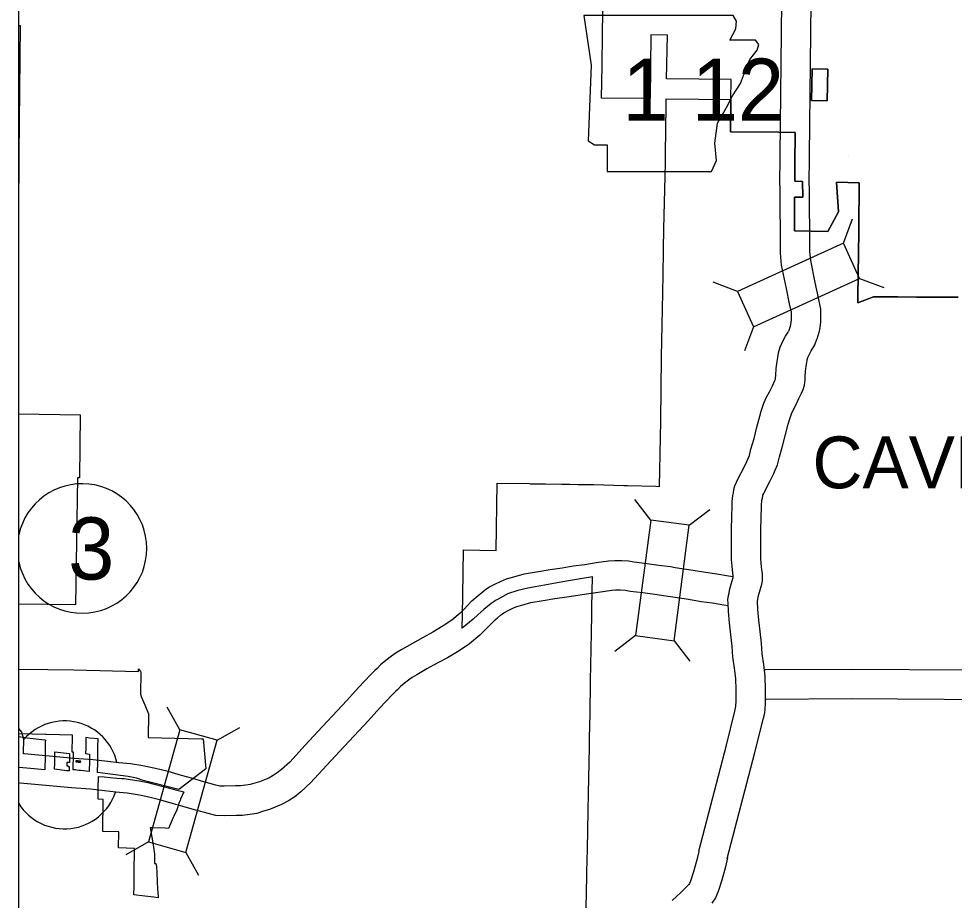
# Model space of a CAD drawing. Extents: x 670147 to 673275, y 705573 to 707613.
# Drawn here: x 670257.2 to 670400.2, y 707120.8 to 707255.6 of the extents above; entities that cross this region are included whole.
import ezdxf

# ---------------------------------------------------------------- set-up
doc = ezdxf.new("R2010")
doc.units = 0
for name, color, linetype in [('10', 7, 'Continuous'), ('20', 7, 'Continuous'), ('21', 7, 'Continuous'), ('24', 7, 'Continuous'), ('27', 7, 'Continuous'), ('6', 7, 'Continuous'), ('R_NoPlot', 7, 'Continuous')]:
    doc.layers.add(name, color=color, linetype=linetype)

msp = doc.modelspace()

# ---------------------------------------------------------------- linework, layer by layer
at = {"layer": '10'}
msp.add_line((670384.1, 707234.61), (670384.1, 707234.61), dxfattribs=at)
for points in [[(670373.57, 707230.1), (670373.91, 707262.84), (670374.14, 707281.27), (670374.29, 707282.09), (670374.7, 707283.06), (670375.44, 707283.81), (670376.07, 707284.24), (670376.71, 707284.55), (670377.42, 707284.82)], [(670378.07, 707230.05), (670378.41, 707262.79), (670378.63, 707280.46), (670378.9, 707280.57), (670380.03, 707280.97), (670380.84, 707281.49), (670381.28, 707282)], [(670373.57, 707230.1), (670373.61, 707219.76), (670373.79, 707217.93), (670374.54, 707214.35), (670375.02, 707212), (670375.3, 707210.7), (670375.3, 707209.54), (670375.25, 707209.18), (670375.16, 707208.52), (670374.87, 707207.75)], [(670378.07, 707230.05), (670378.1, 707220.02), (670378.24, 707218.62), (670378.94, 707215.26), (670379.43, 707212.92), (670379.8, 707211.16), (670379.8, 707209.26), (670379.68, 707208.32), (670379.54, 707207.61), (670379.23, 707206.59)], [(670361.18, 707128.33), (670365.4, 707144.51), (670366.69, 707149.72), (670366.75, 707149.96), (670366.8, 707150.22), (670366.83, 707150.42), (670366.85, 707150.72), (670366.88, 707151), (670366.9, 707151.32), (670366.9, 707152.95), (670366.82, 707154.72), (670366.64, 707156.3), (670366.4, 707158.03), (670366.28, 707159.66), (670366.07, 707161.36), (670365.87, 707163.22), (670365.72, 707164.93), (670365.65, 707166.25), (670365.62, 707166.73), (670365.71, 707167.4), (670365.81, 707167.77), (670365.89, 707168.22), (670366.15, 707169.14), (670366.43, 707170.13), (670366.43, 707170.19), (670366.42, 707170.36), (670366.36, 707170.8), (670366.26, 707171.87), (670366.17, 707172.91), (670366.17, 707173.82), (670366.17, 707175.73), (670366.16, 707177.56), (670366.22, 707179.38), (670366.26, 707181.11), (670366.29, 707181.75), (670366.34, 707182.21), (670366.39, 707182.68), (670366.48, 707183.09), (670366.56, 707183.58), (670366.71, 707184.15), (670366.95, 707184.73), (670367.18, 707185.29), (670368.05, 707186.93), (670368.53, 707187.87), (670368.68, 707188.26), (670368.91, 707188.81), (670369.15, 707189.75), (670369.62, 707191.4), (670370.06, 707193.15), (670370.52, 707194.82), (670370.74, 707195.58), (670371.14, 707196.78), (670371.55, 707197.7), (670371.99, 707198.53), (670372.43, 707199.45), (670372.82, 707200.25), (670372.92, 707200.46), (670372.93, 707200.62), (670372.94, 707201.07), (670373, 707202.11), (670373.15, 707203.16), (670373.26, 707203.8), (670373.38, 707204.48), (670373.64, 707205.35), (670374.1, 707206.37), (670374.46, 707207.06), (670374.83, 707207.64), (670374.87, 707207.75)], [(670365.54, 707127.2), (670369.76, 707143.4), (670371.06, 707148.65), (670371.15, 707149.01), (670371.25, 707149.5), (670371.31, 707149.93), (670371.34, 707150.33), (670371.37, 707150.64), (670371.4, 707151.17), (670371.4, 707153.05), (670371.31, 707155.08), (670371.11, 707156.87), (670370.88, 707158.5), (670370.76, 707160.1), (670370.54, 707161.88), (670370.35, 707163.65), (670370.21, 707165.25), (670370.14, 707166.51), (670370.14, 707166.55), (670370.21, 707166.81), (670370.28, 707167.21), (670370.48, 707167.91), (670370.82, 707169.14), (670370.91, 707169.63), (670370.93, 707170.2), (670370.91, 707170.75), (670370.84, 707171.3), (670370.74, 707172.27), (670370.67, 707173.12), (670370.67, 707173.83), (670370.67, 707175.74), (670370.66, 707177.5), (670370.72, 707179.26), (670370.75, 707180.95), (670370.78, 707181.39), (670370.81, 707181.71), (670370.84, 707181.97), (670370.9, 707182.27), (670370.96, 707182.62), (670370.99, 707182.72), (670371.1, 707183.01), (670371.25, 707183.35), (670372.04, 707184.85), (670372.65, 707186.04), (670372.86, 707186.58), (670373.19, 707187.36), (670373.5, 707188.58), (670373.97, 707190.24), (670374.41, 707192), (670374.85, 707193.59), (670375.04, 707194.24), (670375.35, 707195.17), (670375.59, 707195.73), (670376.01, 707196.5), (670376.48, 707197.5), (670376.89, 707198.33), (670377.14, 707198.88), (670377.36, 707199.57), (670377.43, 707200.37), (670377.44, 707200.88), (670377.48, 707201.67), (670377.6, 707202.47), (670377.69, 707203.01), (670377.77, 707203.44), (670377.86, 707203.78), (670378.14, 707204.38), (670378.37, 707204.81), (670378.92, 707205.7), (670379.23, 707206.59), (670379.23, 707206.59)], [(670326.5, 707166.59), (670327.45, 707167.41), (670327.98, 707167.87), (670328.61, 707168.36), (670329.2, 707168.7), (670329.99, 707169.12), (670330.84, 707169.53), (670331.79, 707169.96), (670332.89, 707170.27), (670334.49, 707170.73), (670336.68, 707171.08), (670338.47, 707171.36), (670340.31, 707171.65), (670341.99, 707171.91), (670343.73, 707172.16), (670345.5, 707172.43), (670347.38, 707172.71), (670348.32, 707172.77), (670349.39, 707172.76), (670350.44, 707172.68), (670351.31, 707172.54), (670353.21, 707172.31), (670355.06, 707172.05), (670356.84, 707171.82), (670357.55, 707171.69), (670358.58, 707171.55), (670360.32, 707171.27), (670362.22, 707170.95), (670363.95, 707170.72), (670365.74, 707170.4), (670366.41, 707170.3)], [(670330.03, 707163.69), (670330.39, 707164), (670330.84, 707164.39), (670331.14, 707164.62), (670331.38, 707164.77), (670332.02, 707165.1), (670332.76, 707165.46), (670333.34, 707165.72), (670334.12, 707165.94), (670335.48, 707166.33), (670337.39, 707166.64), (670339.16, 707166.92), (670341, 707167.2), (670342.67, 707167.46), (670344.38, 707167.71), (670346.17, 707167.98), (670347.86, 707168.23), (670348.44, 707168.27), (670349.19, 707168.26), (670349.91, 707168.21), (670350.69, 707168.08), (670352.63, 707167.85), (670354.45, 707167.59), (670356.14, 707167.37), (670356.84, 707167.24), (670357.91, 707167.09), (670359.59, 707166.82), (670361.56, 707166.5), (670363.25, 707166.27), (670365.02, 707165.96), (670365.66, 707165.86)], [(670326.5, 707166.59), (670325.27, 707165.25)], [(670325.27, 707165.25), (670324.7, 707164.7), (670323.4, 707163.62), (670322.1, 707162.74), (670320.52, 707161.8), (670319.01, 707160.97), (670317.41, 707160.08), (670315.75, 707159.13), (670314.92, 707158.62), (670314.17, 707158.11), (670313.32, 707157.48), (670312.5, 707156.78), (670311.98, 707156.25), (670311.67, 707155.95), (670311.21, 707155.47), (670309.91, 707154.13), (670308.64, 707152.75), (670307.36, 707151.36), (670302.94, 707146.62), (670301, 707144.52), (670298.63, 707141.94), (670297.37, 707140.78), (670296.73, 707140.26), (670296.11, 707139.86), (670295.44, 707139.49), (670294.75, 707139.21), (670294.03, 707138.93), (670293.32, 707138.7), (670292.59, 707138.49), (670291.91, 707138.38), (670291.1, 707138.28), (670290.34, 707138.28), (670288.63, 707138.23), (670287.97, 707138.26), (670287.31, 707138.42), (670285.51, 707138.92), (670283.84, 707139.4), (670282.1, 707139.88), (670280.07, 707140.47), (670278.12, 707140.93), (670276.9, 707141.22), (670276.16, 707141.37), (670274.31, 707141.66), (670272.5, 707141.81), (670270.83, 707142), (670268.58, 707142.25), (670265.68, 707142.48), (670258.01, 707143.19), (670257.91, 707143.2), (670257.92, 707143.33), (670258, 707145.4), (670257.69, 707146.51), (670257.19, 707147.07)], [(670330.03, 707163.69), (670328.89, 707162.49)], [(670328.89, 707162.49), (670327.7, 707161.35), (670326.11, 707160.02), (670324.52, 707158.94), (670322.75, 707157.89), (670321.18, 707157.03), (670319.62, 707156.16), (670318.05, 707155.26), (670317.36, 707154.84), (670316.77, 707154.44), (670316.13, 707153.96), (670315.57, 707153.48), (670315.14, 707153.05), (670314.85, 707152.77), (670314.45, 707152.35), (670313.18, 707151.04), (670311.95, 707149.71), (670310.67, 707148.3), (670306.24, 707143.56), (670304.31, 707141.47), (670301.81, 707138.75), (670300.31, 707137.37), (670299.39, 707136.62), (670298.43, 707136), (670297.4, 707135.43), (670296.41, 707135.02), (670295.52, 707134.69), (670294.64, 707134.4), (670293.58, 707134.09), (670292.55, 707133.93), (670291.39, 707133.78), (670290.42, 707133.78), (670288.6, 707133.72), (670287.34, 707133.78), (670286.17, 707134.06), (670284.29, 707134.59), (670282.62, 707135.06), (670280.86, 707135.55), (670278.93, 707136.12), (670277.09, 707136.55), (670275.94, 707136.82), (670275.36, 707136.94), (670273.76, 707137.19), (670272.07, 707137.33), (670270.33, 707137.52), (670268.15, 707137.77), (670265.29, 707137.99), (670257.43, 707138.72), (670257.19, 707138.76)], [(670371.15, 707156.06), (670371.44, 707156.06), (670384.49, 707156.14), (670420.06, 707155.92), (670457.42, 707155.09), (670458.06, 707155.03), (670458.68, 707154.95), (670459.68, 707154.62), (670460.47, 707153.97), (670461.12, 707153.24), (670461.56, 707152.29), (670461.76, 707151.56), (670461.82, 707150.72), (670461.78, 707145.34), (670461.79, 707145.14), (670469.66, 707145.1), (670499.35, 707144.65), (670523.91, 707143.95), (670538.58, 707143.54), (670546, 707143.36)], [(670371.49, 707151.56), (670384.49, 707151.64), (670419.99, 707151.42), (670457.13, 707150.6), (670457.32, 707150.58), (670457.28, 707145.16), (670457.35, 707144.32), (670457.52, 707143.61), (670457.77, 707142.97), (670458.03, 707142.58), (670458.45, 707141.97), (670459.12, 707141.5), (670459.67, 707141.08), (670460.65, 707140.73), (670461.44, 707140.64), (670469.62, 707140.6), (670499.26, 707140.15), (670523.79, 707139.45), (670538.46, 707139.04), (670546, 707138.86)], [(670361.16, 707128.26), (670360.88, 707126.98), (670360.38, 707125.16), (670359.93, 707123.74), (670359.77, 707123.38), (670359.65, 707123.21), (670359.41, 707122.95), (670358.43, 707121.97), (670357.13, 707120.76)], [(670365.55, 707127.27), (670365.25, 707125.9), (670364.7, 707123.88), (670364.14, 707122.14), (670363.71, 707121.15), (670363.16, 707120.38)]]:
    msp.add_lwpolyline(points, dxfattribs=at)
at = {"layer": '20'}
for p, q in [((670383.3, 707221.27), (670384.69, 707224.98)), ((670367.08, 707213.9), (670363.37, 707215.29)), ((670385.76, 707215.87), (670389.47, 707214.48)), ((670369.54, 707208.49), (670368.15, 707204.79)), ((670353.83, 707178.93), (670351.42, 707182.08)), ((670359.72, 707178.16), (670362.86, 707180.57)), ((670351.5, 707161.27), (670348.36, 707158.86)), ((670357.39, 707160.49), (670359.8, 707157.35)), ((670281.82, 707146.87), (670279.87, 707150.32)), ((670287.54, 707145.28), (670290.99, 707147.23)), ((670277.04, 707129.71), (670273.59, 707127.76)), ((670282.76, 707128.11), (670284.7, 707124.66))]:
    msp.add_line(p, q, dxfattribs=at)
for points in [[(670369.54, 707208.49), (670385.76, 707215.87), (670383.3, 707221.27), (670367.08, 707213.9)], [(670357.39, 707160.49), (670359.72, 707178.16), (670353.83, 707178.93), (670351.5, 707161.27)], [(670282.76, 707128.11), (670287.54, 707145.28), (670281.82, 707146.87), (670277.04, 707129.71)]]:
    msp.add_lwpolyline(points, close=True, dxfattribs=at)
at = {"layer": '21'}
msp.add_lwpolyline([(670343.6, 707256.09), (670344.74, 707248.48), (670344.24, 707236.93), (670345.25, 707236.3), (670347.15, 707236.3), (670347.15, 707232.24), (670363.14, 707232.24), (670363.9, 707233.89), (670363.65, 707236.55), (670364.03, 707239.6), (670365.42, 707242.01), (670366.31, 707243.79), (670367.58, 707245.69), (670368.34, 707247.72), (670368.98, 707249.37), (670370.12, 707250.76), (670370.37, 707251.65), (670369.87, 707252.29), (670365.93, 707252.29), (670366.82, 707254.06), (670366.95, 707255.2), (670366.42, 707256.08)], close=True, dxfattribs=at)
at = {"layer": '24'}
for start, end in [(13.2875, 138.8197), (211.973, 341.4413)]:
    msp.add_arc((670264.19, 707139.97), 8.25, start, end, dxfattribs=at)
at = {"layer": '27'}
msp.add_arc((670266.88, 707174.59), 9.9, 192.0003, 167.9997, dxfattribs=at)
at = {"layer": '6'}
for points in [[(670389.01, 707213.07), (670388.35, 707213.07), (670387.9, 707213.07), (670385.48, 707212.17), (670385.49, 707213.1), (670385.55, 707216.54), (670385.66, 707222.99), (670385.66, 707223.33), (670385.66, 707223.49), (670385.67, 707223.53), (670385.68, 707230.49), (670382.21, 707230.57), (670382.56, 707226.04), (670380.93, 707223.07), (670375.82, 707223.15), (670375.83, 707228.29), (670377.07, 707228.31), (670377.05, 707230.7), (670375.84, 707230.73), (670375.84, 707233.34), (670375.9, 707238.2), (670373.37, 707238.23), (670366.03, 707238.29), (670366.09, 707243.21), (670366.13, 707246.31), (670356.26, 707246.4), (670356.37, 707253.09), (670353.87, 707253.14), (670353.74, 707243.39), (670346.31, 707243.46), (670346.4, 707248.38), (670346.48, 707253.29), (670346.59, 707263.17)], [(670257.19, 707254.56), (670257.43, 707254.56), (670257.3, 707244.69), (670257.23, 707234.82), (670257.19, 707230.46)], [(670343.87, 707114.65), (670344.07, 707124.53), (670344.08, 707125.15), (670344.15, 707128.6), (670344.26, 707134.41), (670344.32, 707137.18), (670344.36, 707139.46), (670344.46, 707144.19), (670344.46, 707144.29), (670344.46, 707144.42), (670344.48, 707145.47), (670344.52, 707147.55), (670344.55, 707149.24), (670344.64, 707154.2), (670344.64, 707154.33), (670344.73, 707159.22), (670344.77, 707161.71), (670344.78, 707162.12), (670344.81, 707164.11), (670344.84, 707165.62), (670344.92, 707170.27), (670340.96, 707169.57), (670339.83, 707169.37), (670338.13, 707169.07), (670336.44, 707168.77), (670335.03, 707168.51), (670333.49, 707168.17), (670331.92, 707167.64), (670330.62, 707166.9), (670330.21, 707166.7), (670329.42, 707166.19), (670328.29, 707165.25), (670327.41, 707164.45), (670326.69, 707163.79), (670325.01, 707162.38), (670325.05, 707164.49), (670325.1, 707167.4), (670325.21, 707174.4), (670330.18, 707174.29), (670330.34, 707184.55), (670335.25, 707184.5), (670335.46, 707184.49), (670337.72, 707184.46), (670340.2, 707184.42), (670340.41, 707184.42), (670341.41, 707184.41), (670342.68, 707184.39), (670343.02, 707184.38), (670345.13, 707184.35), (670349.72, 707184.23), (670350.23, 707184.21), (670350.3, 707184.21), (670354.61, 707184.09), (670355.15, 707184.08), (670355.38, 707194.03), (670355.5, 707203.89), (670355.7, 707213.66), (670355.73, 707216.53), (670355.78, 707219.97), (670355.78, 707220.33), (670355.82, 707223.47), (670356.08, 707233.5), (670356.16, 707240.06), (670356.17, 707240.85), (670356.2, 707243.36), (670361.17, 707243.29), (670366.09, 707243.21), (670366.03, 707238.29), (670373.37, 707238.23), (670375.9, 707238.2), (670375.84, 707233.34), (670375.84, 707230.73)], [(670375.84, 707230.73), (670377.05, 707230.7), (670377.07, 707228.31), (670375.83, 707228.29), (670375.82, 707223.15), (670380.93, 707223.07), (670382.56, 707226.04), (670382.21, 707230.57), (670385.68, 707230.49), (670385.67, 707223.53), (670385.66, 707223.49), (670385.66, 707223.33), (670385.66, 707222.99), (670385.55, 707216.54), (670385.49, 707213.1), (670385.48, 707212.17), (670387.9, 707213.07), (670388.35, 707213.07), (670389.01, 707213.07), (670391.07, 707213.05), (670391.59, 707213.05), (670394.49, 707213.03), (670395.63, 707213.02), (670400.83, 707212.99)], [(670400.83, 707212.99), (670395.63, 707213.02), (670394.49, 707213.03), (670391.59, 707213.05), (670391.07, 707213.05), (670389.01, 707213.07)], [(670257.19, 707195.19), (670266.6, 707195.02), (670266.51, 707185.39), (670266.18, 707185.39), (670266.04, 707175.67), (670265.86, 707165.96), (670257.19, 707166.07)], [(670257.19, 707156.15), (670261.65, 707156.09), (670265.64, 707156.04), (670275.5, 707155.8), (670275.5, 707156.16), (670275.8, 707155.78), (670275.86, 707155.7), (670275.8, 707152.31), (670275.93, 707151.98), (670276.47, 707150.68), (670277.04, 707149.31), (670276.99, 707145.71), (670285.14, 707145.49), (670285.42, 707145.49), (670285.79, 707140.89), (670285.08, 707140.33), (670281.69, 707137.72), (670276.23, 707139.11), (670275.19, 707139.46), (670273.91, 707139.73), (670269.25, 707140.36), (670269.25, 707140.58), (670269.26, 707140.95), (670269.27, 707141.32), (670269.27, 707141.69), (670269.27, 707141.9), (670269.28, 707142.06), (670269.28, 707142.43), (670269.29, 707142.8), (670269.29, 707143.02), (670269.29, 707143.24), (670269.3, 707143.61), (670269.3, 707143.98), (670269.31, 707144.35), (670269.31, 707144.72), (670269.32, 707145.09), (670269.32, 707145.46), (670268.06, 707145.6)], [(670268.06, 707145.6), (670267.47, 707145.67), (670267.46, 707145.3), (670267.45, 707144.93), (670267.45, 707144.56), (670267.44, 707144.19), (670267.44, 707143.82), (670267.43, 707143.45), (670267.43, 707143.23), (670268.02, 707143.16), (670268.01, 707142.39), (670268.01, 707141.91), (670268, 707141.76), (670267.99, 707140.87), (670267.99, 707140.72), (670267.98, 707140.49), (670266.64, 707140.64), (670266.46, 707140.66), (670266.08, 707140.7), (670265.9, 707140.72), (670265.53, 707140.76), (670265.53, 707140.99), (670265.54, 707141.92), (670265.55, 707142.03), (670265.55, 707142.18), (670265.56, 707143.22), (670265.57, 707143.3), (670265.57, 707143.44), (670265.38, 707143.46), (670265.41, 707145.89), (670265.42, 707146.03), (670261.44, 707146.15), (670261.29, 707146.15), (670257.19, 707146.27)], [(670257.19, 707145.84), (670258.49, 707145.66), (670261.19, 707145.31), (670261.27, 707145.3), (670261.26, 707145), (670261.26, 707144.63), (670261.25, 707144.27), (670261.24, 707143.9), (670261.24, 707143.67), (670261.24, 707143.45), (670261.23, 707143.08), (670261.23, 707142.71), (670261.22, 707142.34), (670261.22, 707141.97), (670261.21, 707141.6), (670261.2, 707141.23), (670261.2, 707141.01), (670261.2, 707140.75), (670258.42, 707141), (670257.19, 707141.12)]]:
    msp.add_lwpolyline(points, dxfattribs=at)
for points in [[(670380.83, 707243.02), (670378.42, 707243.06), (670378.49, 707247.93), (670380.9, 707247.85)], [(670380.83, 707243.02), (670380.9, 707247.85), (670378.49, 707247.93), (670378.42, 707243.06)], [(670264.92, 707140.57), (670264.55, 707140.61), (670262.69, 707140.83), (670262.69, 707141.05), (670262.7, 707141.55), (670262.71, 707142.09), (670262.71, 707142.19), (670262.71, 707142.24), (670262.73, 707143.27), (670262.73, 707143.5), (670264.97, 707143.24), (670264.96, 707143.02), (670264.95, 707141.98), (670264.94, 707141.84), (670264.76, 707141.86), (670264.57, 707141.88), (670264.57, 707141.59), (670264.56, 707141.41), (670264.56, 707141.36), (670264.59, 707141.35), (670264.73, 707141.35), (670264.75, 707141.34), (670264.75, 707141.26), (670264.83, 707141.25), (670264.93, 707141.24), (670264.93, 707140.79)], [(670266.66, 707141.91), (670266.67, 707142.06), (670266.6, 707142.06), (670266.37, 707142.09), (670266.29, 707142.1), (670265.92, 707142.14), (670265.92, 707141.99), (670266.1, 707141.97), (670266.29, 707141.95), (670266.35, 707141.94), (670266.48, 707141.93), (670266.58, 707141.92)], [(670278.52, 707121.19), (670277.85, 707121.27), (670276.46, 707121.44), (670274.8, 707121.64), (670274.83, 707122.94), (670274.86, 707124.95), (670274.92, 707128.74), (670272.46, 707128.8), (670272.51, 707131.27), (670270.06, 707131.31), (670270.07, 707132.29), (670270.08, 707133.28), (670270.09, 707134.26), (670270.1, 707135.25), (670270.11, 707136.23), (670269.33, 707136.28), (670269.36, 707138.05), (670269.4, 707139.6), (670269.4, 707139.72), (670270.28, 707139.65), (670272.22, 707139.49), (670272.93, 707139.43), (670273.3, 707139.4), (670274.24, 707139.29), (670275.6, 707139.08), (670276.94, 707138.81), (670277.7, 707138.62), (670279.48, 707138.15), (670281.37, 707137.65), (670282.44, 707137.37), (670281.94, 707136.25), (670281.86, 707136.03), (670281.79, 707135.83), (670281.75, 707135.74), (670281.35, 707134.64), (670280.92, 707133.64), (670280.83, 707133.43), (670280.11, 707131.79), (670279.59, 707131.81), (670277.67, 707131.86), (670277.31, 707131.86), (670277.63, 707129.88), (670277.79, 707128.9), (670277.95, 707127.86), (670277.96, 707126.4), (670278.18, 707126.42), (670278.26, 707125.94), (670278.31, 707124.96), (670278.37, 707123.79), (670278.44, 707122.35), (670278.45, 707122.24)]]:
    msp.add_lwpolyline(points, close=True, dxfattribs=at)
at = {"layer": 'R_NoPlot'}
msp.add_lwpolyline([(670257.19, 707521.73), (670842.89, 707521.73), (670842.89, 706992.57), (670257.19, 706992.57)], close=True, dxfattribs=at)

# ---------------------------------------------------------------- texts
at = {"layer": '21'}
msp.add_text('1 12', height=9.504, dxfattribs=at).set_placement((670349.49, 707239.98))
at = {"layer": '27'}
msp.add_text('3', height=9.5, dxfattribs=at).set_placement((670264.75, 707169.84))
at = {"layer": '6'}
msp.add_text('CAVE SPRINGS', height=7.92, dxfattribs=at).set_placement((670378.56, 707183.79))

doc.saveas('drawing.dxf')
